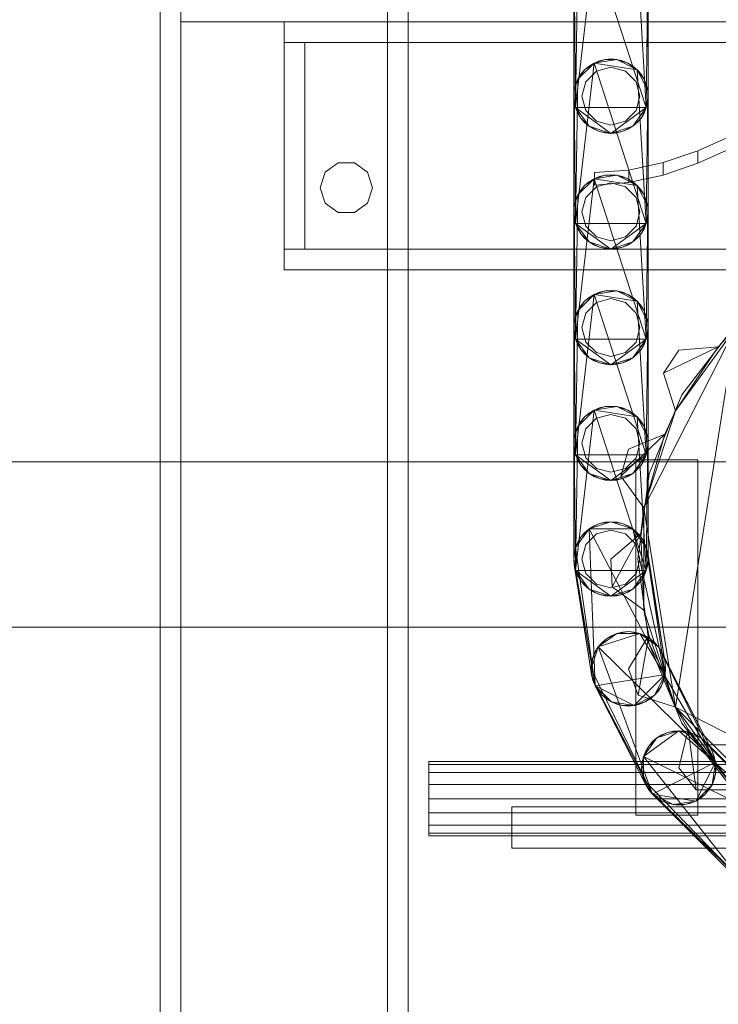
# Model space of a CAD drawing. Header units: millimetres. Extents: x -4395 to 65662, y -65530 to 6847.
# Tile 1005 of 1034: x 59782 to 59951, y 1259 to 1497. Entities that reach past the tile are written whole.
import ezdxf

# ---------------------------------------------------------------- set-up
doc = ezdxf.new("R2010")
doc.units = ezdxf.units.MM
doc.layers.add('lateral_secador', color=7, linetype='Continuous', lineweight=0)

msp = doc.modelspace()

# ---------------------------------------------------------------- linework, layer by layer
at = {"layer": 'lateral_secador'}
for p, q in [((59816.134, 2556.5), (59816.134, 20)), ((59821.134, 20), (59821.134, 2556.5)), ((59871.134, 2556.5), (59871.134, 20)), ((59876.134, 20), (59876.134, 2556.5)), ((59821.134, 1514.5), (59821.134, 1496.5)), ((59916.575, 1475.719), (59921.048, 1514.519)), ((59921.048, 1514.519), (59933.692, 1475.719)), ((59916.575, 1475.719), (59917.114, 1510.586)), ((59931.497, 1512.864), (59933.692, 1475.719)), ((59916.134, 1478.5), (59916.245, 1507.908)), ((59916.134, 1506.5), (59916.134, 1478.5)), ((59916.575, 1475.719), (59916.245, 1507.908)), ((59934.023, 1507.908), (59933.692, 1475.719)), ((59934.023, 1507.908), (59934.134, 1478.5)), ((59934.134, 1478.5), (59934.134, 1506.5)), ((59821.134, 1496.5), (60201.134, 1496.5)), ((59846.134, 1496.5), (60176.134, 1496.5)), ((59846.134, 1496.5), (59846.134, 1491.5)), ((59846.134, 1491.5), (60176.134, 1491.5)), ((59846.134, 1491.5), (59851.134, 1491.5)), ((59846.134, 1491.5), (59846.134, 1441.5)), ((59851.134, 1441.5), (59851.134, 1491.5)), ((59921.048, 1486.519), (59923.726, 1487.389)), ((59921.048, 1486.519), (59926.542, 1487.389)), ((59922.353, 1487.059), (59921.048, 1486.519)), ((59923.726, 1487.389), (59922.353, 1487.059)), ((59925.134, 1487.5), (59923.726, 1487.389)), ((59923.726, 1487.389), (59926.542, 1487.389)), ((59926.542, 1487.389), (59925.134, 1487.5)), ((59926.542, 1487.389), (59929.22, 1486.519)), ((59927.915, 1487.059), (59926.542, 1487.389)), ((59926.542, 1487.389), (59931.497, 1484.864)), ((59929.22, 1486.519), (59927.915, 1487.059)), ((59916.575, 1447.719), (59921.048, 1486.519)), ((59917.114, 1482.586), (59921.048, 1486.519)), ((59917.114, 1482.586), (59918.771, 1484.864)), ((59918.771, 1484.864), (59917.853, 1483.79)), ((59918.771, 1484.864), (59921.048, 1486.519)), ((59919.843, 1485.781), (59918.771, 1484.864)), ((59921.634, 1484.562), (59919.072, 1482)), ((59921.048, 1486.519), (59919.843, 1485.781)), ((59921.048, 1486.519), (59931.497, 1484.864)), ((59921.048, 1486.519), (59933.692, 1447.719)), ((59925.134, 1485.5), (59921.634, 1484.562)), ((59928.634, 1484.562), (59925.134, 1485.5)), ((59931.196, 1482), (59928.634, 1484.562)), ((59929.22, 1486.519), (59931.497, 1484.864)), ((59930.425, 1485.781), (59929.22, 1486.519)), ((59931.497, 1484.864), (59930.425, 1485.781)), ((59931.497, 1484.864), (59933.153, 1482.586)), ((59932.415, 1483.79), (59931.497, 1484.864)), ((59931.497, 1484.864), (59934.023, 1479.908)), ((59931.497, 1484.864), (59933.692, 1447.719)), ((59916.245, 1479.908), (59917.114, 1482.586)), ((59917.114, 1482.586), (59916.575, 1481.281)), ((59916.575, 1447.719), (59917.114, 1482.586)), ((59917.853, 1483.79), (59917.114, 1482.586)), ((59919.072, 1482), (59918.134, 1478.5)), ((59932.134, 1478.5), (59931.196, 1482)), ((59933.153, 1482.586), (59932.415, 1483.79)), ((59933.153, 1482.586), (59934.023, 1479.908)), ((59933.692, 1481.281), (59933.153, 1482.586)), ((59916.134, 1450.5), (59916.245, 1479.908)), ((59916.245, 1479.908), (59916.134, 1478.5)), ((59916.575, 1481.281), (59916.245, 1479.908)), ((59916.575, 1447.719), (59916.245, 1479.908)), ((59934.023, 1479.908), (59933.692, 1481.281)), ((59934.023, 1479.908), (59933.692, 1447.719)), ((59934.023, 1479.908), (59934.134, 1450.5)), ((59934.134, 1478.5), (59934.023, 1479.908)), ((59916.134, 1478.5), (59916.134, 1450.5)), ((59916.575, 1475.719), (59916.134, 1478.5)), ((59916.134, 1478.5), (59916.245, 1477.092)), ((59918.134, 1478.5), (59919.072, 1475)), ((59931.196, 1475), (59932.134, 1478.5)), ((59934.134, 1478.5), (59933.692, 1475.719)), ((59934.023, 1477.092), (59934.134, 1478.5)), ((59934.134, 1450.5), (59934.134, 1478.5)), ((59916.245, 1477.092), (59916.575, 1475.719)), ((59917.853, 1473.21), (59916.575, 1475.719)), ((59916.575, 1475.719), (59917.114, 1474.414)), ((59919.843, 1471.219), (59916.575, 1475.719)), ((59925.134, 1469.5), (59916.575, 1475.719)), ((59933.692, 1475.719), (59916.575, 1475.719)), ((59919.072, 1475), (59921.634, 1472.438)), ((59933.692, 1475.719), (59925.134, 1469.5)), ((59928.634, 1472.438), (59931.196, 1475)), ((59933.692, 1475.719), (59930.425, 1471.219)), ((59933.692, 1475.719), (59932.415, 1473.21)), ((59933.153, 1474.414), (59933.692, 1475.719)), ((59933.692, 1475.719), (59934.023, 1477.092)), ((59917.114, 1474.414), (59917.853, 1473.21)), ((59919.843, 1471.219), (59917.853, 1473.21)), ((59917.853, 1473.21), (59918.771, 1472.136)), ((59921.634, 1472.438), (59925.134, 1471.5)), ((59925.134, 1471.5), (59928.634, 1472.438)), ((59932.415, 1473.21), (59930.425, 1471.219)), ((59931.497, 1472.136), (59932.415, 1473.21)), ((59932.415, 1473.21), (59933.153, 1474.414)), ((59918.771, 1472.136), (59919.843, 1471.219)), ((59922.353, 1469.941), (59919.843, 1471.219)), ((59919.843, 1471.219), (59921.048, 1470.481)), ((59925.134, 1469.5), (59919.843, 1471.219)), ((59921.048, 1470.481), (59922.353, 1469.941)), ((59930.425, 1471.219), (59925.134, 1469.5)), ((59930.425, 1471.219), (59927.915, 1469.941)), ((59927.915, 1469.941), (59929.22, 1470.481)), ((59929.22, 1470.481), (59930.425, 1471.219)), ((59930.425, 1471.219), (59931.497, 1472.136)), ((59925.134, 1469.5), (59922.353, 1469.941)), ((59922.353, 1469.941), (59923.726, 1469.611)), ((59923.726, 1469.611), (59925.134, 1469.5)), ((59927.915, 1469.941), (59925.134, 1469.5)), ((59925.134, 1469.5), (59926.542, 1469.611)), ((59926.542, 1469.611), (59927.915, 1469.941)), ((59954.467, 1469), (59946.134, 1465.272)), ((59946.134, 1465.272), (59937.801, 1462.412)), ((59954.467, 1466), (59946.134, 1462.272)), ((59946.134, 1465.272), (59946.134, 1462.272)), ((59859.172, 1462.389), (59855.997, 1460.082)), ((59863.096, 1462.389), (59859.172, 1462.389)), ((59866.271, 1460.082), (59863.096, 1462.389)), ((59929.467, 1460.613), (59921.134, 1460)), ((59937.801, 1462.412), (59929.467, 1460.613)), ((59929.467, 1460.613), (59929.467, 1457.613)), ((59937.801, 1462.412), (59937.801, 1459.412)), ((59946.134, 1462.272), (59937.801, 1459.412)), ((59855.997, 1460.082), (59854.784, 1456.35)), ((59867.484, 1456.35), (59866.271, 1460.082)), ((59916.575, 1419.719), (59921.048, 1458.519)), ((59917.114, 1454.586), (59921.048, 1458.519)), ((59918.771, 1456.864), (59921.048, 1458.519)), ((59921.048, 1458.519), (59919.843, 1457.781)), ((59921.048, 1458.519), (59923.726, 1459.389)), ((59921.048, 1458.519), (59926.542, 1459.389)), ((59922.353, 1459.059), (59921.048, 1458.519)), ((59921.048, 1458.519), (59931.497, 1456.864)), ((59921.048, 1458.519), (59933.692, 1419.719)), ((59921.134, 1460), (59921.134, 1457)), ((59923.726, 1459.389), (59922.353, 1459.059)), ((59925.134, 1459.5), (59923.726, 1459.389)), ((59923.726, 1459.389), (59926.542, 1459.389)), ((59926.542, 1459.389), (59925.134, 1459.5)), ((59926.542, 1459.389), (59929.22, 1458.519)), ((59927.915, 1459.059), (59926.542, 1459.389)), ((59926.542, 1459.389), (59931.497, 1456.864)), ((59929.22, 1458.519), (59927.915, 1459.059)), ((59929.22, 1458.519), (59931.497, 1456.864)), ((59930.425, 1457.781), (59929.22, 1458.519)), ((59937.801, 1459.412), (59929.467, 1457.613)), ((59854.784, 1456.35), (59855.997, 1452.618)), ((59866.271, 1452.618), (59867.484, 1456.35)), ((59917.114, 1454.586), (59918.771, 1456.864)), ((59917.853, 1455.79), (59917.114, 1454.586)), ((59918.771, 1456.864), (59917.853, 1455.79)), ((59919.843, 1457.781), (59918.771, 1456.864)), ((59921.634, 1456.562), (59919.072, 1454)), ((59929.467, 1457.613), (59921.134, 1457)), ((59925.134, 1457.5), (59921.634, 1456.562)), ((59928.634, 1456.562), (59925.134, 1457.5)), ((59931.196, 1454), (59928.634, 1456.562)), ((59931.497, 1456.864), (59930.425, 1457.781)), ((59931.497, 1456.864), (59933.153, 1454.586)), ((59932.415, 1455.79), (59931.497, 1456.864)), ((59931.497, 1456.864), (59934.023, 1451.908)), ((59931.497, 1456.864), (59933.692, 1419.719)), ((59933.153, 1454.586), (59932.415, 1455.79)), ((59916.245, 1451.908), (59917.114, 1454.586)), ((59917.114, 1454.586), (59916.575, 1453.281)), ((59916.575, 1419.719), (59917.114, 1454.586)), ((59919.072, 1454), (59918.134, 1450.5)), ((59932.134, 1450.5), (59931.196, 1454)), ((59933.153, 1454.586), (59934.023, 1451.908)), ((59933.692, 1453.281), (59933.153, 1454.586)), ((59855.997, 1452.618), (59859.172, 1450.311)), ((59863.096, 1450.311), (59866.271, 1452.618)), ((59916.134, 1422.5), (59916.245, 1451.908)), ((59916.245, 1451.908), (59916.134, 1450.5)), ((59916.575, 1453.281), (59916.245, 1451.908)), ((59916.575, 1419.719), (59916.245, 1451.908)), ((59934.023, 1451.908), (59933.692, 1453.281)), ((59934.023, 1451.908), (59933.692, 1419.719)), ((59934.023, 1451.908), (59934.134, 1422.5)), ((59934.134, 1450.5), (59934.023, 1451.908)), ((59859.172, 1450.311), (59863.096, 1450.311)), ((59916.134, 1450.5), (59916.134, 1422.5)), ((59916.575, 1447.719), (59916.134, 1450.5)), ((59916.134, 1450.5), (59916.245, 1449.092)), ((59916.245, 1449.092), (59916.575, 1447.719)), ((59918.134, 1450.5), (59919.072, 1447)), ((59931.196, 1447), (59932.134, 1450.5)), ((59934.134, 1450.5), (59933.692, 1447.719)), ((59933.692, 1447.719), (59934.023, 1449.092)), ((59934.023, 1449.092), (59934.134, 1450.5)), ((59934.134, 1422.5), (59934.134, 1450.5)), ((59917.853, 1445.21), (59916.575, 1447.719)), ((59916.575, 1447.719), (59917.114, 1446.414)), ((59919.843, 1443.219), (59916.575, 1447.719)), ((59925.134, 1441.5), (59916.575, 1447.719)), ((59933.692, 1447.719), (59916.575, 1447.719)), ((59917.114, 1446.414), (59917.853, 1445.21)), ((59919.072, 1447), (59921.634, 1444.438)), ((59933.692, 1447.719), (59925.134, 1441.5)), ((59928.634, 1444.438), (59931.196, 1447)), ((59933.692, 1447.719), (59930.425, 1443.219)), ((59933.692, 1447.719), (59932.415, 1445.21)), ((59932.415, 1445.21), (59933.153, 1446.414)), ((59933.153, 1446.414), (59933.692, 1447.719)), ((59919.843, 1443.219), (59917.853, 1445.21)), ((59917.853, 1445.21), (59918.771, 1444.136)), ((59918.771, 1444.136), (59919.843, 1443.219)), ((59921.634, 1444.438), (59925.134, 1443.5)), ((59925.134, 1443.5), (59928.634, 1444.438)), ((59932.415, 1445.21), (59930.425, 1443.219)), ((59930.425, 1443.219), (59931.497, 1444.136)), ((59931.497, 1444.136), (59932.415, 1445.21)), ((59846.134, 1441.5), (60176.134, 1441.5)), ((59846.134, 1441.5), (59846.134, 1436.5)), ((59846.134, 1441.5), (59851.134, 1441.5)), ((59922.353, 1441.941), (59919.843, 1443.219)), ((59919.843, 1443.219), (59921.048, 1442.481)), ((59925.134, 1441.5), (59919.843, 1443.219)), ((59921.048, 1442.481), (59922.353, 1441.941)), ((59925.134, 1441.5), (59922.353, 1441.941)), ((59922.353, 1441.941), (59923.726, 1441.611)), ((59923.726, 1441.611), (59925.134, 1441.5)), ((59930.425, 1443.219), (59925.134, 1441.5)), ((59927.915, 1441.941), (59925.134, 1441.5)), ((59925.134, 1441.5), (59926.542, 1441.611)), ((59926.542, 1441.611), (59927.915, 1441.941)), ((59930.425, 1443.219), (59927.915, 1441.941)), ((59927.915, 1441.941), (59929.22, 1442.481)), ((59929.22, 1442.481), (59930.425, 1443.219)), ((59846.134, 1436.5), (60176.134, 1436.5)), ((59916.575, 1391.719), (59921.048, 1430.519)), ((59917.114, 1426.586), (59921.048, 1430.519)), ((59918.771, 1428.864), (59921.048, 1430.519)), ((59919.843, 1429.781), (59918.771, 1428.864)), ((59921.048, 1430.519), (59919.843, 1429.781)), ((59921.048, 1430.519), (59923.726, 1431.389)), ((59921.048, 1430.519), (59926.542, 1431.389)), ((59922.353, 1431.059), (59921.048, 1430.519)), ((59921.048, 1430.519), (59931.497, 1428.864)), ((59921.048, 1430.519), (59933.692, 1391.719)), ((59925.134, 1429.5), (59921.634, 1428.562)), ((59923.726, 1431.389), (59922.353, 1431.059)), ((59925.134, 1431.5), (59923.726, 1431.389)), ((59923.726, 1431.389), (59926.542, 1431.389)), ((59926.542, 1431.389), (59925.134, 1431.5)), ((59928.634, 1428.562), (59925.134, 1429.5)), ((59926.542, 1431.389), (59929.22, 1430.519)), ((59927.915, 1431.059), (59926.542, 1431.389)), ((59926.542, 1431.389), (59931.497, 1428.864)), ((59929.22, 1430.519), (59927.915, 1431.059)), ((59929.22, 1430.519), (59931.497, 1428.864)), ((59930.425, 1429.781), (59929.22, 1430.519)), ((59931.497, 1428.864), (59930.425, 1429.781)), ((59917.114, 1426.586), (59918.771, 1428.864)), ((59917.853, 1427.79), (59917.114, 1426.586)), ((59918.771, 1428.864), (59917.853, 1427.79)), ((59921.634, 1428.562), (59919.072, 1426)), ((59931.196, 1426), (59928.634, 1428.562)), ((59931.497, 1428.864), (59933.153, 1426.586)), ((59932.415, 1427.79), (59931.497, 1428.864)), ((59931.497, 1428.864), (59934.023, 1423.908)), ((59931.497, 1428.864), (59933.692, 1391.719)), ((59933.153, 1426.586), (59932.415, 1427.79)), ((59916.245, 1423.908), (59917.114, 1426.586)), ((59916.575, 1425.281), (59916.245, 1423.908)), ((59917.114, 1426.586), (59916.575, 1425.281)), ((59916.575, 1391.719), (59917.114, 1426.586)), ((59919.072, 1426), (59918.134, 1422.5)), ((59932.134, 1422.5), (59931.196, 1426)), ((59933.153, 1426.586), (59934.023, 1423.908)), ((59933.692, 1425.281), (59933.153, 1426.586)), ((59934.023, 1423.908), (59933.692, 1425.281)), ((59916.134, 1394.5), (59916.245, 1423.908)), ((59916.245, 1423.908), (59916.134, 1422.5)), ((59916.134, 1422.5), (59916.134, 1394.5)), ((59916.575, 1419.719), (59916.134, 1422.5)), ((59916.134, 1422.5), (59916.245, 1421.092)), ((59916.575, 1391.719), (59916.245, 1423.908)), ((59918.134, 1422.5), (59919.072, 1419)), ((59931.196, 1419), (59932.134, 1422.5)), ((59933.107, 1378.858), (59955.273, 1422.361)), ((59934.023, 1423.908), (59933.692, 1391.719)), ((59934.134, 1422.5), (59933.692, 1419.719)), ((59934.023, 1423.908), (59934.134, 1394.5)), ((59934.134, 1422.5), (59934.023, 1423.908)), ((59934.023, 1421.092), (59934.134, 1422.5)), ((59934.134, 1394.5), (59934.134, 1422.5)), ((59940.745, 1402.365), (59955.273, 1422.361)), ((59940.745, 1330.635), (59955.273, 1422.361)), ((59954.919, 1422.715), (59942.285, 1406.25)), ((59955.273, 1422.361), (59951.062, 1417.806)), ((59916.245, 1421.092), (59916.575, 1419.719)), ((59933.692, 1419.719), (59934.023, 1421.092)), ((59917.853, 1417.21), (59916.575, 1419.719)), ((59916.575, 1419.719), (59917.114, 1418.414)), ((59919.843, 1415.219), (59916.575, 1419.719)), ((59925.134, 1413.5), (59916.575, 1419.719)), ((59933.692, 1419.719), (59916.575, 1419.719)), ((59917.114, 1418.414), (59917.853, 1417.21)), ((59919.072, 1419), (59921.634, 1416.438)), ((59933.692, 1419.719), (59925.134, 1413.5)), ((59928.634, 1416.438), (59931.196, 1419)), ((59933.692, 1419.719), (59930.425, 1415.219)), ((59933.692, 1419.719), (59932.415, 1417.21)), ((59932.415, 1417.21), (59933.153, 1418.414)), ((59933.153, 1418.414), (59933.692, 1419.719)), ((59937.808, 1411.435), (59951.062, 1417.806)), ((59940.745, 1402.365), (59951.062, 1417.806)), ((59951.062, 1417.806), (59941.558, 1417.05)), ((59919.843, 1415.219), (59917.853, 1417.21)), ((59917.853, 1417.21), (59918.771, 1416.136)), ((59918.771, 1416.136), (59919.843, 1415.219)), ((59922.353, 1413.941), (59919.843, 1415.219)), ((59919.843, 1415.219), (59921.048, 1414.481)), ((59925.134, 1413.5), (59919.843, 1415.219)), ((59921.634, 1416.438), (59925.134, 1415.5)), ((59925.134, 1415.5), (59928.634, 1416.438)), ((59930.425, 1415.219), (59925.134, 1413.5)), ((59930.425, 1415.219), (59927.915, 1413.941)), ((59929.22, 1414.481), (59930.425, 1415.219)), ((59932.415, 1417.21), (59930.425, 1415.219)), ((59930.425, 1415.219), (59931.497, 1416.136)), ((59931.497, 1416.136), (59932.415, 1417.21)), ((59941.558, 1417.05), (59937.808, 1411.435)), ((59921.048, 1414.481), (59922.353, 1413.941)), ((59925.134, 1413.5), (59922.353, 1413.941)), ((59922.353, 1413.941), (59923.726, 1413.611)), ((59923.726, 1413.611), (59925.134, 1413.5)), ((59927.915, 1413.941), (59925.134, 1413.5)), ((59925.134, 1413.5), (59926.542, 1413.611)), ((59926.542, 1413.611), (59927.915, 1413.941)), ((59927.915, 1413.941), (59929.22, 1414.481)), ((59937.808, 1411.435), (59940.745, 1402.365)), ((59942.285, 1406.25), (59934.343, 1387.076)), ((59921.048, 1402.519), (59923.726, 1403.389)), ((59921.048, 1402.519), (59926.542, 1403.389)), ((59923.726, 1403.389), (59922.353, 1403.059)), ((59925.134, 1403.5), (59923.726, 1403.389)), ((59923.726, 1403.389), (59926.542, 1403.389)), ((59926.542, 1403.389), (59925.134, 1403.5)), ((59926.542, 1403.389), (59929.22, 1402.519)), ((59927.915, 1403.059), (59926.542, 1403.389)), ((59926.542, 1403.389), (59931.497, 1400.864)), ((59916.575, 1363.719), (59921.048, 1402.519)), ((59917.114, 1398.586), (59921.048, 1402.519)), ((59918.771, 1400.864), (59921.048, 1402.519)), ((59919.843, 1401.781), (59918.771, 1400.864)), ((59921.048, 1402.519), (59919.843, 1401.781)), ((59922.353, 1403.059), (59921.048, 1402.519)), ((59921.048, 1402.519), (59931.497, 1400.864)), ((59921.048, 1402.519), (59933.692, 1363.719)), ((59925.134, 1401.5), (59921.634, 1400.562)), ((59928.634, 1400.562), (59925.134, 1401.5)), ((59929.22, 1402.519), (59927.915, 1403.059)), ((59929.22, 1402.519), (59931.497, 1400.864)), ((59930.425, 1401.781), (59929.22, 1402.519)), ((59931.497, 1400.864), (59930.425, 1401.781)), ((59933.107, 1378.858), (59940.745, 1402.365)), ((59940.745, 1402.365), (59938.148, 1396.732)), ((59916.245, 1395.908), (59917.114, 1398.586)), ((59917.114, 1398.586), (59916.575, 1397.281)), ((59916.575, 1363.719), (59917.114, 1398.586)), ((59917.114, 1398.586), (59918.771, 1400.864)), ((59917.853, 1399.79), (59917.114, 1398.586)), ((59918.771, 1400.864), (59917.853, 1399.79)), ((59921.634, 1400.562), (59919.072, 1398)), ((59931.196, 1398), (59928.634, 1400.562)), ((59931.497, 1400.864), (59933.153, 1398.586)), ((59932.415, 1399.79), (59931.497, 1400.864)), ((59931.497, 1400.864), (59934.023, 1395.908)), ((59931.497, 1400.864), (59933.692, 1363.719)), ((59933.153, 1398.586), (59932.415, 1399.79)), ((59933.153, 1398.586), (59934.023, 1395.908)), ((59933.692, 1397.281), (59933.153, 1398.586)), ((59916.575, 1397.281), (59916.245, 1395.908)), ((59919.072, 1398), (59918.134, 1394.5)), ((59927.511, 1386.576), (59938.148, 1396.732)), ((59938.148, 1396.732), (59929.343, 1393.075)), ((59932.134, 1394.5), (59931.196, 1398)), ((59933.107, 1378.858), (59938.148, 1396.732)), ((59934.023, 1395.908), (59933.692, 1397.281)), ((59916.134, 1366.5), (59916.245, 1395.908)), ((59916.245, 1395.908), (59916.134, 1394.5)), ((59916.134, 1394.5), (59916.134, 1366.5)), ((59916.575, 1391.719), (59916.134, 1394.5)), ((59916.134, 1394.5), (59916.245, 1393.092)), ((59916.575, 1363.719), (59916.245, 1395.908)), ((59918.134, 1394.5), (59919.072, 1391)), ((59931.196, 1391), (59932.134, 1394.5)), ((59934.023, 1395.908), (59933.692, 1363.719)), ((59934.134, 1394.5), (59933.692, 1391.719)), ((59934.023, 1395.908), (59934.134, 1366.5)), ((59934.134, 1394.5), (59934.023, 1395.908)), ((59934.023, 1393.092), (59934.134, 1394.5)), ((59934.134, 1366.5), (59934.134, 1394.5)), ((59916.245, 1393.092), (59916.575, 1391.719)), ((59917.853, 1389.21), (59916.575, 1391.719)), ((59916.575, 1391.719), (59917.114, 1390.414)), ((59919.843, 1387.219), (59916.575, 1391.719)), ((59925.134, 1385.5), (59916.575, 1391.719)), ((59933.692, 1391.719), (59916.575, 1391.719)), ((59933.692, 1391.719), (59925.134, 1385.5)), ((59929.343, 1393.075), (59927.511, 1386.576)), ((59933.692, 1391.719), (59930.425, 1387.219)), ((59933.692, 1391.719), (59932.415, 1389.21)), ((59933.153, 1390.414), (59933.692, 1391.719)), ((59933.692, 1391.719), (59934.023, 1393.092)), ((40811.134, 1390), (60111.134, 1390)), ((59917.114, 1390.414), (59917.853, 1389.21)), ((59919.843, 1387.219), (59917.853, 1389.21)), ((59917.853, 1389.21), (59918.771, 1388.136)), ((59919.072, 1391), (59921.634, 1388.438)), ((59928.634, 1388.438), (59931.196, 1391)), ((59932.415, 1389.21), (59930.425, 1387.219)), ((59931.134, 1390.5), (59946.134, 1390.5)), ((59931.134, 1390.5), (59931.134, 1304.5)), ((59931.497, 1388.136), (59932.415, 1389.21)), ((59932.415, 1389.21), (59933.153, 1390.414)), ((59946.134, 1304.5), (59946.134, 1390.5)), ((59918.771, 1388.136), (59919.843, 1387.219)), ((59922.353, 1385.941), (59919.843, 1387.219)), ((59919.843, 1387.219), (59921.048, 1386.481)), ((59925.134, 1385.5), (59919.843, 1387.219)), ((59921.634, 1388.438), (59925.134, 1387.5)), ((59925.134, 1387.5), (59928.634, 1388.438)), ((59930.425, 1387.219), (59925.134, 1385.5)), ((59930.425, 1387.219), (59927.915, 1385.941)), ((59929.22, 1386.481), (59930.425, 1387.219)), ((59930.425, 1387.219), (59931.497, 1388.136)), ((59934.343, 1387.076), (59931.634, 1366.5)), ((59921.048, 1386.481), (59922.353, 1385.941)), ((59925.134, 1385.5), (59922.353, 1385.941)), ((59922.353, 1385.941), (59923.726, 1385.611)), ((59923.726, 1385.611), (59925.134, 1385.5)), ((59927.915, 1385.941), (59925.134, 1385.5)), ((59925.134, 1385.5), (59926.542, 1385.611)), ((59926.542, 1385.611), (59927.915, 1385.941)), ((59927.511, 1386.576), (59933.107, 1378.858)), ((59927.915, 1385.941), (59929.22, 1386.481)), ((59933.107, 1378.858), (59932.378, 1372.698)), ((59933.107, 1354.142), (59933.107, 1378.858)), ((59940.745, 1330.635), (59933.107, 1378.858)), ((59919.843, 1373.781), (59925.134, 1375.5)), ((59919.843, 1373.781), (59922.353, 1375.059)), ((59922.353, 1375.059), (59921.048, 1374.519)), ((59922.353, 1375.059), (59925.134, 1375.5)), ((59923.726, 1375.389), (59922.353, 1375.059)), ((59925.134, 1375.5), (59923.726, 1375.389)), ((59925.134, 1375.5), (59927.915, 1375.059)), ((59926.542, 1375.389), (59925.134, 1375.5)), ((59925.134, 1375.5), (59930.425, 1373.781)), ((59927.915, 1375.059), (59926.542, 1375.389)), ((59927.915, 1375.059), (59930.425, 1373.781)), ((59929.22, 1374.519), (59927.915, 1375.059)), ((59916.575, 1369.281), (59919.843, 1373.781)), ((59917.853, 1371.79), (59919.843, 1373.781)), ((59918.771, 1372.864), (59917.853, 1371.79)), ((59919.843, 1373.781), (59918.771, 1372.864)), ((59921.634, 1372.562), (59919.072, 1370)), ((59921.048, 1374.519), (59919.843, 1373.781)), ((59919.843, 1373.781), (59930.425, 1373.781)), ((59921.323, 1335.839), (59919.843, 1373.781)), ((59919.843, 1373.781), (59938.232, 1338.517)), ((59925.134, 1373.5), (59921.634, 1372.562)), ((59928.634, 1372.562), (59925.134, 1373.5)), ((59932.378, 1372.698), (59925.134, 1366.5)), ((59925.4, 1359.753), (59932.378, 1372.698)), ((59931.196, 1370), (59928.634, 1372.562)), ((59930.425, 1373.781), (59929.22, 1374.519)), ((59930.425, 1373.781), (59932.415, 1371.79)), ((59931.497, 1372.864), (59930.425, 1373.781)), ((59930.425, 1373.781), (59933.692, 1369.281)), ((59930.425, 1373.781), (59938.232, 1338.517)), ((59932.415, 1371.79), (59931.497, 1372.864)), ((59933.107, 1354.142), (59932.378, 1372.698)), ((59916.575, 1369.281), (59917.853, 1371.79)), ((59917.114, 1370.586), (59916.575, 1369.281)), ((59917.853, 1371.79), (59917.114, 1370.586)), ((59919.072, 1370), (59918.134, 1366.5)), ((59932.134, 1366.5), (59931.196, 1370)), ((59932.415, 1371.79), (59933.692, 1369.281)), ((59933.153, 1370.586), (59932.415, 1371.79)), ((59933.692, 1369.281), (59933.153, 1370.586)), ((59916.134, 1366.5), (59916.575, 1369.281)), ((59916.245, 1367.908), (59916.134, 1366.5)), ((59916.575, 1369.281), (59916.245, 1367.908)), ((59921.323, 1335.839), (59916.575, 1369.281)), ((59933.692, 1369.281), (59938.232, 1341.332)), ((59934.023, 1367.908), (59933.692, 1369.281)), ((59933.692, 1369.281), (59938.232, 1338.517)), ((59938.232, 1341.332), (59934.023, 1367.908)), ((59916.575, 1363.719), (59916.134, 1366.5)), ((59916.134, 1366.5), (59916.245, 1365.092)), ((59920.454, 1338.517), (59916.134, 1366.5)), ((59921.323, 1335.839), (59916.134, 1366.5)), ((59918.134, 1366.5), (59919.072, 1363)), ((59925.134, 1366.5), (59925.4, 1359.753)), ((59931.196, 1363), (59932.134, 1366.5)), ((59931.634, 1366.5), (59934.343, 1345.924)), ((59934.134, 1366.5), (59933.692, 1363.719)), ((59934.023, 1365.092), (59934.134, 1366.5)), ((59916.245, 1365.092), (59916.575, 1363.719)), ((59916.245, 1365.092), (59920.454, 1338.517)), ((59917.853, 1361.21), (59916.575, 1363.719)), ((59916.575, 1363.719), (59917.114, 1362.414)), ((59919.843, 1359.219), (59916.575, 1363.719)), ((59925.134, 1357.5), (59916.575, 1363.719)), ((59933.692, 1363.719), (59916.575, 1363.719)), ((59919.072, 1363), (59921.634, 1360.438)), ((59933.692, 1363.719), (59925.134, 1357.5)), ((59928.634, 1360.438), (59931.196, 1363)), ((59933.692, 1363.719), (59930.425, 1359.219)), ((59933.692, 1363.719), (59932.415, 1361.21)), ((59933.153, 1362.414), (59933.692, 1363.719)), ((59933.692, 1363.719), (59934.023, 1365.092)), ((59917.114, 1362.414), (59917.853, 1361.21)), ((59919.843, 1359.219), (59917.853, 1361.21)), ((59917.853, 1361.21), (59918.771, 1360.136)), ((59921.634, 1360.438), (59925.134, 1359.5)), ((59925.134, 1359.5), (59928.634, 1360.438)), ((59932.415, 1361.21), (59930.425, 1359.219)), ((59931.497, 1360.136), (59932.415, 1361.21)), ((59932.415, 1361.21), (59933.153, 1362.414)), ((59918.771, 1360.136), (59919.843, 1359.219)), ((59922.353, 1357.941), (59919.843, 1359.219)), ((59919.843, 1359.219), (59921.048, 1358.481)), ((59925.134, 1357.5), (59919.843, 1359.219)), ((59921.048, 1358.481), (59922.353, 1357.941)), ((59930.425, 1359.219), (59925.134, 1357.5)), ((59925.4, 1359.753), (59933.107, 1354.142)), ((59930.425, 1359.219), (59927.915, 1357.941)), ((59927.915, 1357.941), (59929.22, 1358.481)), ((59929.22, 1358.481), (59930.425, 1359.219)), ((59930.425, 1359.219), (59931.497, 1360.136)), ((59925.134, 1357.5), (59922.353, 1357.941)), ((59922.353, 1357.941), (59923.726, 1357.611)), ((59923.726, 1357.611), (59925.134, 1357.5)), ((59927.915, 1357.941), (59925.134, 1357.5)), ((59925.134, 1357.5), (59926.542, 1357.611)), ((59926.542, 1357.611), (59927.915, 1357.941)), ((59940.745, 1330.635), (59933.107, 1354.142)), ((59933.107, 1354.142), (59934.317, 1348.058)), ((40811.134, 1350), (60111.134, 1350)), ((59926.562, 1348.484), (59929.343, 1348.925)), ((59927.935, 1348.814), (59926.562, 1348.484)), ((59929.343, 1348.925), (59927.935, 1348.814)), ((59929.343, 1348.925), (59932.124, 1348.484)), ((59930.751, 1348.814), (59929.343, 1348.925)), ((59932.124, 1348.484), (59930.751, 1348.814)), ((59922.062, 1345.215), (59926.562, 1348.484)), ((59922.062, 1345.215), (59932.124, 1348.484)), ((59922.062, 1345.215), (59924.054, 1347.206)), ((59922.98, 1346.288), (59922.062, 1345.215)), ((59924.054, 1347.206), (59922.98, 1346.288)), ((59924.054, 1347.206), (59926.562, 1348.484)), ((59925.257, 1347.944), (59924.054, 1347.206)), ((59926.562, 1348.484), (59925.257, 1347.944)), ((59926.562, 1348.484), (59932.124, 1348.484)), ((59934.317, 1348.058), (59929.343, 1339.925)), ((59931.681, 1333.589), (59934.317, 1348.058)), ((59932.124, 1348.484), (59934.634, 1347.206)), ((59933.429, 1347.944), (59932.124, 1348.484)), ((59932.124, 1348.484), (59936.624, 1345.215)), ((59932.124, 1348.484), (59950.448, 1317.358)), ((59934.634, 1347.206), (59933.429, 1347.944)), ((59940.745, 1330.635), (59934.317, 1348.058)), ((59934.634, 1347.206), (59936.624, 1345.215)), ((59935.706, 1346.288), (59934.634, 1347.206)), ((59936.624, 1345.215), (59935.706, 1346.288)), ((59920.343, 1339.925), (59922.062, 1345.215)), ((59920.784, 1342.706), (59922.062, 1345.215)), ((59921.323, 1344.01), (59920.784, 1342.706)), ((59922.062, 1345.215), (59921.323, 1344.01)), ((59935.194, 1309.587), (59922.062, 1345.215)), ((59922.062, 1345.215), (59950.448, 1317.358)), ((59934.343, 1345.924), (59942.285, 1326.75)), ((59936.624, 1345.215), (59949.577, 1320.036)), ((59937.362, 1344.01), (59936.624, 1345.215)), ((59936.624, 1345.215), (59950.448, 1317.358)), ((59949.577, 1320.036), (59937.362, 1344.01)), ((59920.343, 1339.925), (59920.784, 1342.706)), ((59920.784, 1342.706), (59920.454, 1341.332)), ((59920.454, 1341.332), (59920.343, 1339.925)), ((59920.784, 1337.143), (59920.343, 1339.925)), ((59920.343, 1339.925), (59920.454, 1338.517)), ((59935.194, 1309.587), (59920.343, 1339.925)), ((59929.343, 1339.925), (59931.681, 1333.589)), ((59938.232, 1341.332), (59938.232, 1338.517)), ((59938.343, 1339.925), (59938.232, 1341.332)), ((59938.232, 1338.517), (59938.343, 1339.925)), ((59920.454, 1338.517), (59920.784, 1337.143)), ((59921.323, 1335.839), (59920.454, 1338.517)), ((59933.54, 1311.865), (59920.784, 1337.143)), ((59920.784, 1337.143), (59921.323, 1335.839)), ((59935.194, 1309.587), (59920.784, 1337.143)), ((59938.232, 1338.517), (59921.323, 1335.839)), ((59938.232, 1338.517), (59930.751, 1331.035)), ((59938.232, 1338.517), (59935.706, 1333.561)), ((59938.232, 1338.517), (59937.362, 1335.839)), ((59937.362, 1335.839), (59937.903, 1337.143)), ((59937.903, 1337.143), (59938.232, 1338.517)), ((59921.323, 1335.839), (59933.54, 1311.865)), ((59922.98, 1333.561), (59921.323, 1335.839)), ((59921.323, 1335.839), (59922.062, 1334.635)), ((59925.257, 1331.906), (59921.323, 1335.839)), ((59930.751, 1331.035), (59921.323, 1335.839)), ((59922.062, 1334.635), (59922.98, 1333.561)), ((59937.362, 1335.839), (59935.706, 1333.561)), ((59935.706, 1333.561), (59936.624, 1334.635)), ((59936.624, 1334.635), (59937.362, 1335.839)), ((59925.257, 1331.906), (59922.98, 1333.561)), ((59922.98, 1333.561), (59924.054, 1332.643)), ((59924.054, 1332.643), (59925.257, 1331.906)), ((59927.935, 1331.035), (59925.257, 1331.906)), ((59925.257, 1331.906), (59926.562, 1331.365)), ((59930.751, 1331.035), (59925.257, 1331.906)), ((59935.706, 1333.561), (59930.751, 1331.035)), ((59933.429, 1331.906), (59930.751, 1331.035)), ((59931.681, 1333.589), (59940.745, 1330.635)), ((59932.124, 1331.365), (59933.429, 1331.906)), ((59935.706, 1333.561), (59933.429, 1331.906)), ((59933.429, 1331.906), (59934.634, 1332.643)), ((59934.634, 1332.643), (59935.706, 1333.561)), ((59926.562, 1331.365), (59927.935, 1331.035)), ((59930.751, 1331.035), (59927.935, 1331.035)), ((59927.935, 1331.035), (59929.343, 1330.925)), ((59929.343, 1330.925), (59930.751, 1331.035)), ((59930.751, 1331.035), (59932.124, 1331.365)), ((59955.273, 1310.639), (59940.745, 1330.635)), ((59940.745, 1330.635), (59943.775, 1325.223)), ((59975.269, 1296.11), (59940.745, 1330.635)), ((60023.491, 1288.473), (59940.745, 1330.635)), ((59932.999, 1318.732), (59941.558, 1324.95)), ((59936.269, 1323.232), (59941.558, 1324.95)), ((59938.776, 1324.51), (59941.558, 1324.95)), ((59940.151, 1324.84), (59938.776, 1324.51)), ((59941.558, 1324.95), (59940.151, 1324.84)), ((59943.775, 1325.223), (59941.558, 1315.95)), ((59941.558, 1324.95), (59944.339, 1324.51)), ((59942.966, 1324.84), (59941.558, 1324.95)), ((59941.558, 1324.95), (59946.849, 1323.232)), ((59941.558, 1324.95), (59968.603, 1301.01)), ((59942.285, 1326.75), (59954.919, 1310.285)), ((59944.339, 1324.51), (59942.966, 1324.84)), ((59945.739, 1310.647), (59943.775, 1325.223)), ((59955.273, 1310.639), (59943.775, 1325.223)), ((59932.999, 1318.732), (59936.269, 1323.232)), ((59934.276, 1321.24), (59936.269, 1323.232)), ((59935.194, 1322.314), (59934.276, 1321.24)), ((59936.269, 1323.232), (59935.194, 1322.314)), ((59936.269, 1323.232), (59938.776, 1324.51)), ((59937.472, 1323.969), (59936.269, 1323.232)), ((59938.776, 1324.51), (59937.472, 1323.969)), ((59944.339, 1324.51), (59946.849, 1323.232)), ((59945.644, 1323.969), (59944.339, 1324.51)), ((59946.849, 1323.232), (59945.644, 1323.969)), ((59946.849, 1323.232), (59966.948, 1303.288)), ((59947.923, 1322.314), (59946.849, 1323.232)), ((59946.849, 1323.232), (59968.603, 1301.01)), ((59966.948, 1303.288), (59947.923, 1322.314)), ((59932.999, 1318.732), (59934.276, 1321.24)), ((59933.54, 1320.036), (59932.999, 1318.732)), ((59934.276, 1321.24), (59933.54, 1320.036)), ((59946.134, 1321.5), (60076.134, 1321.5)), ((59946.134, 1321.5), (59946.134, 1306.5)), ((59949.577, 1320.036), (59950.448, 1317.358)), ((59950.118, 1318.732), (59949.577, 1320.036)), ((59932.558, 1315.95), (59932.999, 1318.732)), ((59932.999, 1318.732), (59932.669, 1317.358)), ((59932.999, 1313.169), (59932.999, 1318.732)), ((59956.499, 1288.906), (59932.999, 1318.732)), ((59932.999, 1318.732), (59968.603, 1301.01)), ((59950.448, 1317.358), (59950.118, 1318.732)), ((59881.134, 1316.815), (59881.134, 1317.5)), ((59881.134, 1317.5), (60131.134, 1317.5)), ((59881.134, 1314.864), (59881.134, 1316.815)), ((59881.134, 1316.815), (60131.134, 1316.815)), ((59932.669, 1317.358), (59932.558, 1315.95)), ((59932.999, 1313.169), (59932.558, 1315.95)), ((59932.558, 1315.95), (59932.669, 1314.543)), ((59950.448, 1317.358), (59935.194, 1309.587)), ((59941.558, 1315.95), (59945.739, 1310.647)), ((59950.448, 1317.358), (59945.644, 1307.931)), ((59950.448, 1317.358), (59949.577, 1311.865)), ((59950.448, 1317.358), (59950.448, 1314.543)), ((59950.558, 1315.95), (59950.448, 1317.358)), ((59950.448, 1314.543), (59950.558, 1315.95)), ((59881.134, 1311.944), (59881.134, 1314.864)), ((59881.134, 1314.864), (60131.134, 1314.864)), ((59932.669, 1314.543), (59932.999, 1313.169)), ((59934.276, 1310.66), (59932.999, 1313.169)), ((59932.999, 1313.169), (59933.54, 1311.865)), ((59956.499, 1288.906), (59932.999, 1313.169)), ((59950.448, 1314.543), (59949.577, 1311.865)), ((59949.577, 1311.865), (59950.118, 1313.169)), ((59950.118, 1313.169), (59950.448, 1314.543)), ((59881.134, 1308.5), (59881.134, 1311.944)), ((59881.134, 1311.944), (60131.134, 1311.944)), ((59933.54, 1311.865), (59934.276, 1310.66)), ((59935.194, 1309.587), (59933.54, 1311.865)), ((59954.22, 1290.561), (59934.276, 1310.66)), ((59934.276, 1310.66), (59935.194, 1309.587)), ((59956.499, 1288.906), (59934.276, 1310.66)), ((59949.577, 1311.865), (59945.644, 1307.931)), ((59945.739, 1310.647), (59955.273, 1310.639)), ((59949.577, 1311.865), (59947.923, 1309.587)), ((59947.923, 1309.587), (59948.839, 1310.66)), ((59948.839, 1310.66), (59949.577, 1311.865)), ((59881.134, 1305.056), (59881.134, 1308.5)), ((60131.134, 1308.5), (59881.134, 1308.5)), ((59935.194, 1309.587), (59954.22, 1290.561)), ((59937.472, 1307.931), (59935.194, 1309.587)), ((59935.194, 1309.587), (59936.269, 1308.669)), ((59940.151, 1307.061), (59935.194, 1309.587)), ((59945.644, 1307.931), (59935.194, 1309.587)), ((59936.269, 1308.669), (59937.472, 1307.931)), ((59947.923, 1309.587), (59945.644, 1307.931)), ((59945.644, 1307.931), (59946.849, 1308.669)), ((59946.849, 1308.669), (59947.923, 1309.587)), ((59901.134, 1306.5), (60131.134, 1306.5)), ((59901.134, 1306.5), (59901.134, 1296.5)), ((59940.151, 1307.061), (59937.472, 1307.931)), ((59937.472, 1307.931), (59938.776, 1307.391)), ((59938.776, 1307.391), (59940.151, 1307.061)), ((59945.644, 1307.931), (59940.151, 1307.061)), ((59942.966, 1307.061), (59940.151, 1307.061)), ((59940.151, 1307.061), (59941.558, 1306.95)), ((59941.558, 1306.95), (59942.966, 1307.061)), ((59945.644, 1307.931), (59942.966, 1307.061)), ((59942.966, 1307.061), (59944.339, 1307.391)), ((59944.339, 1307.391), (59945.644, 1307.931)), ((59946.134, 1306.5), (60076.134, 1306.5)), ((59881.134, 1305.056), (59881.134, 1302.136)), ((59881.134, 1305.056), (60131.134, 1305.056)), ((59931.134, 1304.5), (59946.134, 1304.5)), ((59881.134, 1302.136), (59881.134, 1300.185)), ((59881.134, 1302.136), (60131.134, 1302.136)), ((59881.134, 1300.185), (59881.134, 1299.5)), ((59881.134, 1300.185), (60131.134, 1300.185)), ((59881.134, 1299.5), (60131.134, 1299.5)), ((59901.134, 1296.5), (60131.134, 1296.5))]:
    msp.add_line(p, q, dxfattribs=at)

doc.saveas('drawing.dxf')
